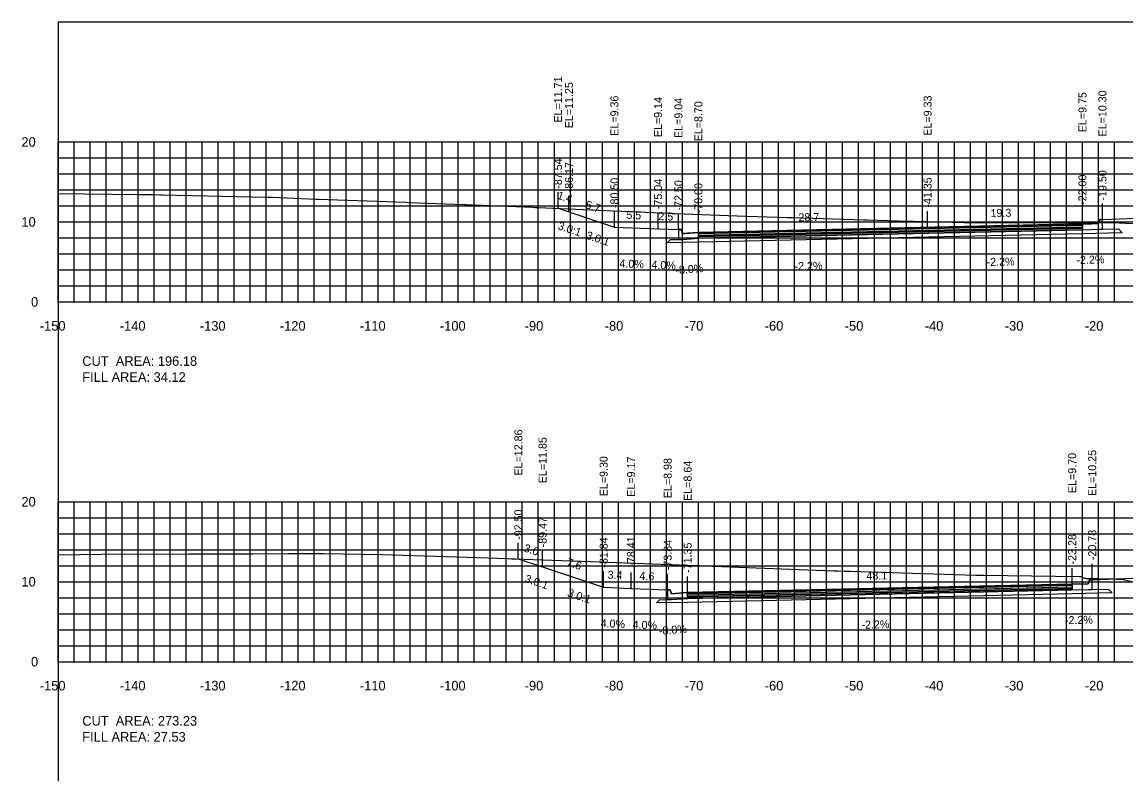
# Model space of a CAD drawing. Extents: x 1797419 to 1809236, y 248759 to 251512.
# Drawn here: x 1804176.5 to 1804314.4, y 250175.4 to 250269.4 of the extents above; entities that cross this region are included whole.
import ezdxf

# ---------------------------------------------------------------- set-up
doc = ezdxf.new("R2010")
doc.units = 0
for name, color, linetype in [('10', 7, 'Continuous'), ('3', 7, 'Continuous'), ('31', 7, 'Continuous'), ('4', 7, 'Continuous'), ('60', 7, 'Continuous'), ('ANNO-TXT', 7, 'Continuous'), ('BASE', 7, 'Continuous'), ('CL-CNST', 7, 'Continuous'), ('Level 62', 7, 'Continuous'), ('LOWER BINDER', 7, 'Continuous'), ('M-ROADS', 7, 'Continuous'), ('UPPER BINDER', 7, 'Continuous'), ('WEARING', 7, 'Continuous')]:
    doc.layers.add(name, color=color, linetype=linetype)

msp = doc.modelspace()

# ---------------------------------------------------------------- linework, layer by layer
for p, q in [((1804243.46, 250246.14), (1804243.46, 250248.14)), ((1804244.83, 250245.68), (1804244.83, 250247.68)), ((1804311.5, 250244.73), (1804311.5, 250246.73)), ((1804250.51, 250243.79), (1804250.51, 250245.79)), ((1804255.96, 250243.57), (1804255.96, 250245.57)), ((1804258.51, 250243.47), (1804258.51, 250245.47)), ((1804261, 250243.13), (1804261, 250245.13)), ((1804289.65, 250243.76), (1804289.65, 250245.76)), ((1804309, 250244.18), (1804309, 250246.18)), ((1804238.5, 250202.29), (1804238.5, 250204.29)), ((1804241.53, 250201.28), (1804241.53, 250203.28)), ((1804249.16, 250198.73), (1804249.16, 250200.73)), ((1804307.72, 250199.13), (1804307.72, 250201.13)), ((1804310.22, 250199.68), (1804310.22, 250201.68)), ((1804252.59, 250198.6), (1804252.59, 250200.6)), ((1804257.16, 250198.41), (1804257.16, 250200.41)), ((1804259.66, 250198.07), (1804259.66, 250200.07))]:
    msp.add_line(p, q)
for points in [[(1804181, 250079.43), (1804481, 250079.43), (1804481, 250269.43), (1804181, 250269.43)], [(1804311.5, 250244.73), (1804311.17, 250244.73), (1804311, 250244.23), (1804309, 250244.18), (1804309, 250243.46), (1804311, 250243.51), (1804311.5, 250243.51)], [(1804261, 250243.13), (1804259, 250242.97), (1804258.84, 250243.47), (1804258.51, 250243.47), (1804258.51, 250242.25), (1804259, 250242.25), (1804261, 250242.41)], [(1804310.22, 250199.68), (1804309.89, 250199.68), (1804309.72, 250199.18), (1804307.72, 250199.13), (1804307.72, 250198.41), (1804309.72, 250198.46), (1804310.22, 250198.46)], [(1804259.66, 250198.07), (1804257.66, 250197.91), (1804257.49, 250198.41), (1804257.16, 250198.41), (1804257.16, 250197.19), (1804257.66, 250197.19), (1804259.66, 250197.35)]]:
    msp.add_lwpolyline(points, close=True)
at = {"layer": '60'}
for p, q in [((1804180.94, 250254.43), (1804181, 250254.43)), ((1804181, 250234.43), (1804181, 250254.43)), ((1804180.94, 250244.43), (1804181, 250244.43)), ((1804180.94, 250234.43), (1804181, 250234.43)), ((1804181, 250234.43), (1804481, 250234.43)), ((1804181, 250234.37), (1804181, 250234.43)), ((1804191, 250234.37), (1804191, 250234.43)), ((1804201, 250234.37), (1804201, 250234.43)), ((1804211, 250234.37), (1804211, 250234.43)), ((1804221, 250234.37), (1804221, 250234.43)), ((1804231, 250234.37), (1804231, 250234.43)), ((1804241, 250234.37), (1804241, 250234.43)), ((1804251, 250234.37), (1804251, 250234.43)), ((1804261, 250234.37), (1804261, 250234.43)), ((1804271, 250234.37), (1804271, 250234.43)), ((1804281, 250234.37), (1804281, 250234.43)), ((1804291, 250234.37), (1804291, 250234.43)), ((1804301, 250234.37), (1804301, 250234.43)), ((1804311, 250234.37), (1804311, 250234.43)), ((1804180.94, 250209.43), (1804181, 250209.43)), ((1804181, 250189.43), (1804181, 250209.43)), ((1804180.94, 250199.43), (1804181, 250199.43)), ((1804180.94, 250189.43), (1804181, 250189.43)), ((1804181, 250189.43), (1804481, 250189.43)), ((1804181, 250189.37), (1804181, 250189.43)), ((1804191, 250189.37), (1804191, 250189.43)), ((1804201, 250189.37), (1804201, 250189.43)), ((1804211, 250189.37), (1804211, 250189.43)), ((1804221, 250189.37), (1804221, 250189.43)), ((1804231, 250189.37), (1804231, 250189.43)), ((1804241, 250189.37), (1804241, 250189.43)), ((1804251, 250189.37), (1804251, 250189.43)), ((1804261, 250189.37), (1804261, 250189.43)), ((1804271, 250189.37), (1804271, 250189.43)), ((1804281, 250189.37), (1804281, 250189.43)), ((1804291, 250189.37), (1804291, 250189.43)), ((1804301, 250189.37), (1804301, 250189.43)), ((1804311, 250189.37), (1804311, 250189.43))]:
    msp.add_line(p, q, dxfattribs=at)
at = {"layer": 'BASE'}
for points in [[(1804257.1, 250241.82), (1804257.51, 250242.23), (1804258.51, 250242.25), (1804259, 250242.25), (1804261, 250242.41), (1804309, 250243.46), (1804311, 250243.51), (1804311.5, 250243.51), (1804313.5, 250243.55), (1804313.98, 250243.07), (1804309, 250242.96), (1804261, 250241.91)], [(1804255.76, 250196.77), (1804256.16, 250197.17), (1804257.16, 250197.19), (1804257.66, 250197.19), (1804259.66, 250197.35), (1804307.72, 250198.41), (1804309.72, 250198.46), (1804310.22, 250198.46), (1804312.22, 250198.5), (1804312.7, 250198.02), (1804307.72, 250197.91), (1804259.66, 250196.85)]]:
    msp.add_lwpolyline(points, close=True, dxfattribs=at)
at = {"layer": 'CL-CNST'}
for points in [[(1804243.46, 250246.14), (1804244.83, 250245.68), (1804250.51, 250243.79), (1804255.96, 250243.57), (1804258.51, 250243.47), (1804258.63, 250243.47), (1804258.84, 250243.47), (1804258.97, 250243.06), (1804259, 250242.97), (1804259.34, 250243), (1804261, 250243.13), (1804289.65, 250243.76), (1804309, 250244.18), (1804310.13, 250244.21), (1804311, 250244.23), (1804311.17, 250244.73), (1804311.29, 250244.73), (1804311.5, 250244.73), (1804325, 250245.27)], [(1804238.5, 250202.29), (1804241.53, 250201.28), (1804249.16, 250198.73), (1804252.59, 250198.6), (1804257.16, 250198.41), (1804257.38, 250198.41), (1804257.49, 250198.41), (1804257.66, 250197.91), (1804258.56, 250197.99), (1804259.66, 250198.07), (1804307.72, 250199.13), (1804308.51, 250199.15), (1804309.72, 250199.18), (1804309.89, 250199.68), (1804310.05, 250199.68), (1804310.22, 250199.68), (1804324.42, 250200.24)]]:
    msp.add_lwpolyline(points, dxfattribs=at)
at = {"layer": 'Level 62'}
for p, q in [((1804181, 250254.43), (1804481, 250254.43)), ((1804181, 250234.43), (1804181, 250254.43)), ((1804183, 250234.43), (1804183, 250254.43)), ((1804185, 250234.43), (1804185, 250254.43)), ((1804187, 250234.43), (1804187, 250254.43)), ((1804189, 250234.43), (1804189, 250254.43)), ((1804191, 250234.43), (1804191, 250254.43)), ((1804193, 250234.43), (1804193, 250254.43)), ((1804195, 250234.43), (1804195, 250254.43)), ((1804197, 250234.43), (1804197, 250254.43)), ((1804199, 250234.43), (1804199, 250254.43)), ((1804201, 250234.43), (1804201, 250254.43)), ((1804203, 250234.43), (1804203, 250254.43)), ((1804205, 250234.43), (1804205, 250254.43)), ((1804207, 250234.43), (1804207, 250254.43)), ((1804209, 250234.43), (1804209, 250254.43)), ((1804211, 250234.43), (1804211, 250254.43)), ((1804213, 250234.43), (1804213, 250254.43)), ((1804215, 250234.43), (1804215, 250254.43)), ((1804217, 250234.43), (1804217, 250254.43)), ((1804219, 250234.43), (1804219, 250254.43)), ((1804221, 250234.43), (1804221, 250254.43)), ((1804223, 250234.43), (1804223, 250254.43)), ((1804225, 250234.43), (1804225, 250254.43)), ((1804227, 250234.43), (1804227, 250254.43)), ((1804229, 250234.43), (1804229, 250254.43)), ((1804231, 250234.43), (1804231, 250254.43)), ((1804233, 250234.43), (1804233, 250254.43)), ((1804235, 250234.43), (1804235, 250254.43)), ((1804237, 250234.43), (1804237, 250254.43)), ((1804239, 250234.43), (1804239, 250254.43)), ((1804241, 250234.43), (1804241, 250254.43)), ((1804243, 250234.43), (1804243, 250254.43)), ((1804245, 250234.43), (1804245, 250254.43)), ((1804247, 250234.43), (1804247, 250254.43)), ((1804249, 250234.43), (1804249, 250254.43)), ((1804251, 250234.43), (1804251, 250254.43)), ((1804253, 250234.43), (1804253, 250254.43)), ((1804255, 250234.43), (1804255, 250254.43)), ((1804257, 250234.43), (1804257, 250254.43)), ((1804259, 250234.43), (1804259, 250254.43)), ((1804261, 250234.43), (1804261, 250254.43)), ((1804263, 250234.43), (1804263, 250254.43)), ((1804265, 250234.43), (1804265, 250254.43)), ((1804267, 250234.43), (1804267, 250254.43)), ((1804269, 250234.43), (1804269, 250254.43)), ((1804271, 250234.43), (1804271, 250254.43)), ((1804273, 250234.43), (1804273, 250254.43)), ((1804275, 250234.43), (1804275, 250254.43)), ((1804277, 250234.43), (1804277, 250254.43)), ((1804279, 250234.43), (1804279, 250254.43)), ((1804281, 250234.43), (1804281, 250254.43)), ((1804283, 250234.43), (1804283, 250254.43)), ((1804285, 250234.43), (1804285, 250254.43)), ((1804287, 250234.43), (1804287, 250254.43)), ((1804289, 250234.43), (1804289, 250254.43)), ((1804291, 250234.43), (1804291, 250254.43)), ((1804293, 250234.43), (1804293, 250254.43)), ((1804295, 250234.43), (1804295, 250254.43)), ((1804297, 250234.43), (1804297, 250254.43)), ((1804299, 250234.43), (1804299, 250254.43)), ((1804301, 250234.43), (1804301, 250254.43)), ((1804303, 250234.43), (1804303, 250254.43)), ((1804305, 250234.43), (1804305, 250254.43)), ((1804307, 250234.43), (1804307, 250254.43)), ((1804309, 250234.43), (1804309, 250254.43)), ((1804311, 250234.43), (1804311, 250254.43)), ((1804313, 250234.43), (1804313, 250254.43)), ((1804181, 250252.43), (1804481, 250252.43)), ((1804181, 250250.43), (1804481, 250250.43)), ((1804181, 250248.43), (1804481, 250248.43)), ((1804181, 250246.43), (1804481, 250246.43)), ((1804181, 250244.43), (1804481, 250244.43)), ((1804181, 250242.43), (1804481, 250242.43)), ((1804181, 250240.43), (1804481, 250240.43)), ((1804181, 250238.43), (1804481, 250238.43)), ((1804181, 250236.43), (1804481, 250236.43)), ((1804181, 250234.43), (1804481, 250234.43)), ((1804181, 250209.43), (1804481, 250209.43)), ((1804181, 250189.43), (1804181, 250209.43)), ((1804183, 250189.43), (1804183, 250209.43)), ((1804185, 250189.43), (1804185, 250209.43)), ((1804187, 250189.43), (1804187, 250209.43)), ((1804189, 250189.43), (1804189, 250209.43)), ((1804191, 250189.43), (1804191, 250209.43)), ((1804193, 250189.43), (1804193, 250209.43)), ((1804195, 250189.43), (1804195, 250209.43)), ((1804197, 250189.43), (1804197, 250209.43)), ((1804199, 250189.43), (1804199, 250209.43)), ((1804201, 250189.43), (1804201, 250209.43)), ((1804203, 250189.43), (1804203, 250209.43)), ((1804205, 250189.43), (1804205, 250209.43)), ((1804207, 250189.43), (1804207, 250209.43)), ((1804209, 250189.43), (1804209, 250209.43)), ((1804211, 250189.43), (1804211, 250209.43)), ((1804213, 250189.43), (1804213, 250209.43)), ((1804215, 250189.43), (1804215, 250209.43)), ((1804217, 250189.43), (1804217, 250209.43)), ((1804219, 250189.43), (1804219, 250209.43)), ((1804221, 250189.43), (1804221, 250209.43)), ((1804223, 250189.43), (1804223, 250209.43)), ((1804225, 250189.43), (1804225, 250209.43)), ((1804227, 250189.43), (1804227, 250209.43)), ((1804229, 250189.43), (1804229, 250209.43)), ((1804231, 250189.43), (1804231, 250209.43)), ((1804233, 250189.43), (1804233, 250209.43)), ((1804235, 250189.43), (1804235, 250209.43)), ((1804237, 250189.43), (1804237, 250209.43)), ((1804239, 250189.43), (1804239, 250209.43)), ((1804241, 250189.43), (1804241, 250209.43)), ((1804243, 250189.43), (1804243, 250209.43)), ((1804245, 250189.43), (1804245, 250209.43)), ((1804247, 250189.43), (1804247, 250209.43)), ((1804249, 250189.43), (1804249, 250209.43)), ((1804251, 250189.43), (1804251, 250209.43)), ((1804253, 250189.43), (1804253, 250209.43)), ((1804255, 250189.43), (1804255, 250209.43)), ((1804257, 250189.43), (1804257, 250209.43)), ((1804259, 250189.43), (1804259, 250209.43)), ((1804261, 250189.43), (1804261, 250209.43)), ((1804263, 250189.43), (1804263, 250209.43)), ((1804265, 250189.43), (1804265, 250209.43)), ((1804267, 250189.43), (1804267, 250209.43)), ((1804269, 250189.43), (1804269, 250209.43)), ((1804271, 250189.43), (1804271, 250209.43)), ((1804273, 250189.43), (1804273, 250209.43)), ((1804275, 250189.43), (1804275, 250209.43)), ((1804277, 250189.43), (1804277, 250209.43)), ((1804279, 250189.43), (1804279, 250209.43)), ((1804281, 250189.43), (1804281, 250209.43)), ((1804283, 250189.43), (1804283, 250209.43)), ((1804285, 250189.43), (1804285, 250209.43)), ((1804287, 250189.43), (1804287, 250209.43)), ((1804289, 250189.43), (1804289, 250209.43)), ((1804291, 250189.43), (1804291, 250209.43)), ((1804293, 250189.43), (1804293, 250209.43)), ((1804295, 250189.43), (1804295, 250209.43)), ((1804297, 250189.43), (1804297, 250209.43)), ((1804299, 250189.43), (1804299, 250209.43)), ((1804301, 250189.43), (1804301, 250209.43)), ((1804303, 250189.43), (1804303, 250209.43)), ((1804305, 250189.43), (1804305, 250209.43)), ((1804307, 250189.43), (1804307, 250209.43)), ((1804309, 250189.43), (1804309, 250209.43)), ((1804311, 250189.43), (1804311, 250209.43)), ((1804313, 250189.43), (1804313, 250209.43)), ((1804181, 250207.43), (1804481, 250207.43)), ((1804181, 250205.43), (1804481, 250205.43)), ((1804181, 250203.43), (1804481, 250203.43)), ((1804181, 250201.43), (1804481, 250201.43)), ((1804181, 250199.43), (1804481, 250199.43)), ((1804181, 250197.43), (1804481, 250197.43)), ((1804181, 250195.43), (1804481, 250195.43)), ((1804181, 250193.43), (1804481, 250193.43)), ((1804181, 250191.43), (1804481, 250191.43)), ((1804181, 250189.43), (1804481, 250189.43))]:
    msp.add_line(p, q, dxfattribs=at)
at = {"layer": 'LOWER BINDER'}
for points in [[(1804261, 250242.6), (1804261, 250242.79), (1804309, 250243.84), (1804309, 250243.65)], [(1804261, 250242.41), (1804261, 250242.6), (1804309, 250243.65), (1804309, 250243.46)], [(1804259.66, 250197.54), (1804259.66, 250197.73), (1804307.72, 250198.79), (1804307.72, 250198.6)], [(1804259.66, 250197.35), (1804259.66, 250197.54), (1804307.72, 250198.6), (1804307.72, 250198.41)]]:
    msp.add_lwpolyline(points, close=True, dxfattribs=at)
at = {"layer": 'M-ROADS'}
for points in [[(1804181, 250247.97), (1804191.01, 250247.86), (1804191.04, 250247.86), (1804191.72, 250247.86), (1804192.18, 250247.86), (1804192.9, 250247.85), (1804193.86, 250247.84), (1804193.99, 250247.84), (1804207.2, 250247.55), (1804207.44, 250247.55), (1804207.74, 250247.54), (1804213.25, 250247.29), (1804213.53, 250247.29), (1804224.43, 250246.89), (1804224.77, 250246.88), (1804231.73, 250246.61), (1804231.93, 250246.61), (1804240.32, 250246.26), (1804240.65, 250246.25), (1804241, 250246.25), (1804248.51, 250245.91), (1804257.31, 250245.51), (1804257.68, 250245.5), (1804258.09, 250245.49), (1804265.83, 250245.18), (1804272.11, 250244.97), (1804272.4, 250244.97), (1804272.77, 250244.97), (1804281.69, 250244.7), (1804281.93, 250244.7), (1804282.09, 250244.7), (1804287.33, 250244.54), (1804287.56, 250244.54), (1804287.96, 250244.54), (1804295.79, 250244.32), (1804308.7, 250244.38), (1804308.76, 250244.38), (1804308.76, 250244.38), (1804308.77, 250244.38), (1804308.77, 250244.38), (1804308.78, 250244.38), (1804308.78, 250244.38), (1804312.7, 250244.35), (1804312.7, 250244.35), (1804312.72, 250244.35), (1804312.73, 250244.35), (1804315.34, 250244.25)], [(1804181, 250202.79), (1804186.39, 250202.86), (1804197.33, 250202.91), (1804197.62, 250202.91), (1804197.8, 250202.91), (1804204.59, 250202.91), (1804205, 250202.92), (1804205.3, 250202.92), (1804209.7, 250202.94), (1804213.43, 250202.96), (1804213.82, 250202.96), (1804214.13, 250202.96), (1804221.46, 250202.82), (1804232.1, 250202.49), (1804237.14, 250202.32), (1804237.67, 250202.31), (1804238.13, 250202.3), (1804241.45, 250202.18), (1804246.34, 250202.01), (1804260.78, 250201.45), (1804261.11, 250201.45), (1804261.13, 250201.45), (1804262.12, 250201.4), (1804262.72, 250201.39), (1804262.79, 250201.39), (1804277.94, 250200.8), (1804278.42, 250200.8), (1804278.45, 250200.8), (1804279.22, 250200.77), (1804279.88, 250200.75), (1804279.96, 250200.75), (1804295.68, 250200.27), (1804295.69, 250200.27), (1804295.97, 250200.26), (1804296.2, 250200.26), (1804296.45, 250200.26), (1804296.63, 250200.26), (1804308.62, 250200.09), (1804308.77, 250200.09), (1804309.42, 250199.84), (1804309.43, 250199.84), (1804311.06, 250199.84), (1804312.85, 250199.8), (1804312.87, 250199.8), (1804313.23, 250199.77), (1804313.23, 250199.77), (1804313.35, 250199.77), (1804313.59, 250199.77), (1804313.82, 250199.77), (1804313.94, 250199.77), (1804313.95, 250199.77), (1804313.96, 250199.77), (1804316.03, 250199.24)]]:
    msp.add_lwpolyline(points, dxfattribs=at)
at = {"layer": 'UPPER BINDER'}
for points in [[(1804309, 250244.03), (1804261, 250242.98), (1804261, 250242.79), (1804309, 250243.84)], [(1804307.72, 250198.98), (1804259.66, 250197.92), (1804259.66, 250197.73), (1804307.72, 250198.79)]]:
    msp.add_lwpolyline(points, close=True, dxfattribs=at)
at = {"layer": 'WEARING'}
for points in [[(1804309, 250244.18), (1804261, 250243.13), (1804261, 250242.98), (1804309, 250244.03)], [(1804307.72, 250199.13), (1804259.66, 250198.07), (1804259.66, 250197.92), (1804307.72, 250198.98)]]:
    msp.add_lwpolyline(points, close=True, dxfattribs=at)

# ---------------------------------------------------------------- texts
for rotation, p in [(341.5639, (1804243.36, 250243.54)), (341.5639, (1804246.88, 250242.36)), (341.5633, (1804239.23, 250199.41)), (341.5633, (1804244.55, 250197.63))]:
    msp.add_text('3.0:1', height=1, rotation=rotation).set_placement(p)
at = {"layer": '10'}
for s, p in [('-150', (1804178.7, 250230.83)), ('-140', (1804188.7, 250230.83)), ('-130', (1804198.7, 250230.83)), ('-120', (1804208.7, 250230.83)), ('-110', (1804218.7, 250230.83)), ('-100', (1804228.7, 250230.83)), ('-90', (1804239.3, 250230.83)), ('-80', (1804249.3, 250230.83)), ('-70', (1804259.3, 250230.83)), ('-60', (1804269.3, 250230.83)), ('-50', (1804279.3, 250230.83)), ('-40', (1804289.3, 250230.83)), ('-30', (1804299.3, 250230.83)), ('-20', (1804309.3, 250230.83)), ('-150', (1804178.7, 250185.83)), ('-140', (1804188.7, 250185.83)), ('-130', (1804198.7, 250185.83)), ('-120', (1804208.7, 250185.83)), ('-110', (1804218.7, 250185.83)), ('-100', (1804228.7, 250185.83)), ('-90', (1804239.3, 250185.83)), ('-80', (1804249.3, 250185.83)), ('-70', (1804259.3, 250185.83)), ('-60', (1804269.3, 250185.83)), ('-50', (1804279.3, 250185.83)), ('-40', (1804289.3, 250185.83)), ('-30', (1804299.3, 250185.83)), ('-20', (1804309.3, 250185.83))]:
    msp.add_text(s, height=1.2, dxfattribs=at).set_placement(p)
at = {"layer": '3'}
for s, p in [('EL=11.71', (1804243.96, 250256.86)), ('EL=11.25', (1804245.33, 250256.15)), ('EL=9.36', (1804251.01, 250255.21)), ('EL=9.33', (1804290.15, 250255.22)), ('EL=9.75', (1804309.5, 250255.65)), ('EL=10.30', (1804312, 250255.12)), ('EL=9.14', (1804256.46, 250255.04)), ('EL=9.04', (1804259.01, 250254.93)), ('EL=8.70', (1804261.5, 250254.51)), ('-87.54', (1804243.96, 250248.59)), ('-86.17', (1804245.33, 250248.14)), ('-19.50', (1804312, 250247.11)), ('-80.50', (1804251.01, 250246.17)), ('-75.04', (1804256.46, 250246.03)), ('-72.50', (1804259.01, 250245.85)), ('-70.00', (1804261.5, 250245.51)), ('-41.35', (1804290.15, 250246.22)), ('-22.00', (1804309.5, 250246.56)), ('EL=12.86', (1804239, 250212.71)), ('EL=11.85', (1804242.03, 250211.75)), ('EL=9.30', (1804249.66, 250210.12)), ('EL=9.17', (1804253.09, 250210.06)), ('EL=8.98', (1804257.66, 250209.88)), ('EL=8.64', (1804260.16, 250209.54)), ('EL=9.70', (1804308.22, 250210.52)), ('EL=10.25', (1804310.72, 250210.15)), ('-92.50', (1804239, 250204.67)), ('-89.47', (1804242.03, 250203.73)), ('-81.84', (1804249.66, 250201.19)), ('-78.41', (1804253.09, 250201.31)), ('-23.28', (1804308.22, 250201.59)), ('-20.78', (1804310.72, 250202.13)), ('-73.84', (1804257.66, 250200.87)), ('-71.35', (1804260.16, 250200.53))]:
    msp.add_text(s, height=1, rotation=90, dxfattribs=at).set_placement(p)
at = {"layer": '31'}
for s, p in [('20', (1804176.4, 250253.83)), ('10', (1804176.4, 250243.83)), ('0', (1804177.6, 250233.83)), ('20', (1804176.4, 250208.83)), ('10', (1804176.4, 250198.83)), ('0', (1804177.6, 250188.83))]:
    msp.add_text(s, height=1.2, dxfattribs=at).set_placement(p)
at = {"layer": '4'}
for s, rotation, p in [('1.4', 341.5639, (1804243.28, 250247.36)), ('5.7', 341.5639, (1804246.8, 250246.18)), ('5.5', 357.7094, (1804251.99, 250244.83)), ('2.5', 357.7094, (1804255.99, 250244.67)), ('28.7', 1.2603, (1804273.52, 250244.5)), ('19.3', 1.2603, (1804297.52, 250245.03)), ('4.0%', 357.7094, (1804251.12, 250238.76)), ('4.0%', 357.7094, (1804255.12, 250238.6)), ('-2.2%', 1.2603, (1804273.03, 250238.39)), ('-2.2%', 1.2603, (1804297.03, 250238.92)), ('-2.2%', 1.2603, (1804308.26, 250239.17)), ('-8.0%', 4.5738, (1804258.17, 250237.89)), ('3.0', 341.5633, (1804239.11, 250203.24)), ('7.6', 341.5633, (1804244.45, 250201.46)), ('3.4', 357.7094, (1804249.64, 250199.82)), ('4.6', 357.7094, (1804253.62, 250199.66)), ('48.1', 1.261, (1804282.01, 250199.67)), ('4.0%', 357.7094, (1804248.77, 250193.75)), ('4.0%', 357.7094, (1804252.77, 250193.59)), ('-8.0%', 4.5739, (1804256.11, 250192.78)), ('-2.2%', 1.261, (1804281.39, 250193.55)), ('-2.2%', 1.2603, (1804306.82, 250194.11))]:
    msp.add_text(s, height=1, rotation=rotation, dxfattribs=at).set_placement(p)
at = {"layer": '60'}
for p in [(1804181, 250234.43), (1804181, 250189.43)]:
    msp.add_text('-', height=0.0001, dxfattribs=at).set_placement(p)
at = {"layer": 'ANNO-TXT'}
for s, p in [('CUT  AREA: 196.18', (1804184, 250226.43)), ('FILL AREA: 34.12', (1804184, 250224.43)), ('CUT  AREA: 273.23', (1804184, 250181.43)), ('FILL AREA: 27.53', (1804184, 250179.43))]:
    msp.add_text(s, height=1.2, dxfattribs=at).set_placement(p)

doc.saveas('drawing.dxf')
